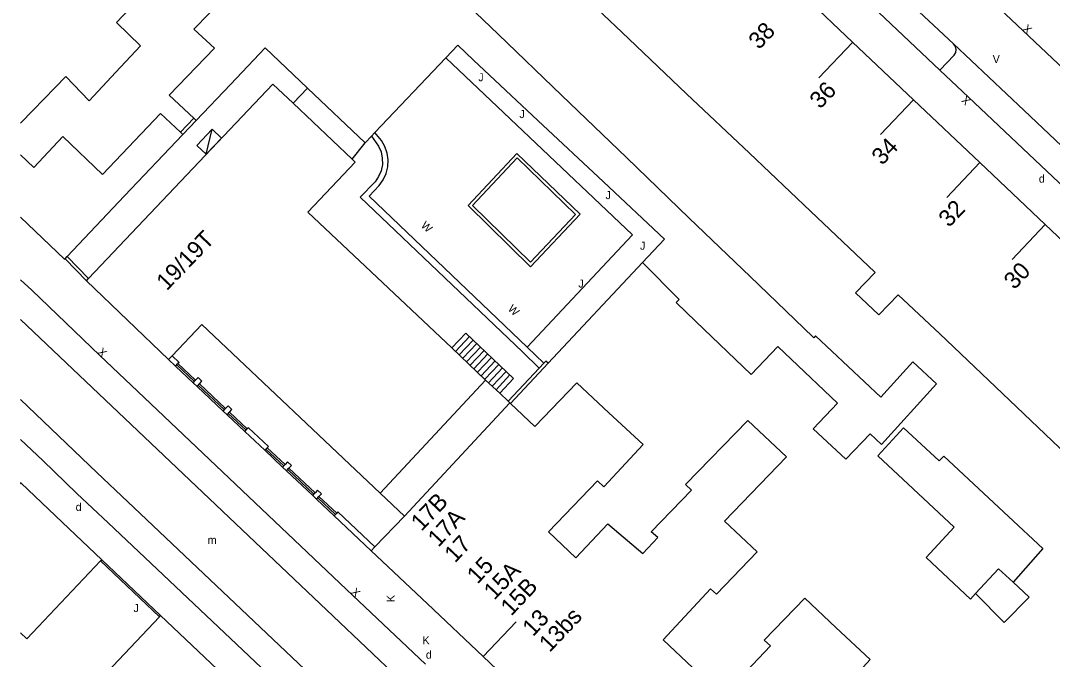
# Model space of a CAD drawing. Extents: x 134999 to 136502, y 457398 to 459002.
# Drawn here: x 135000 to 135064.4, y 457441.7 to 457481.5 of the extents above; entities that cross this region are included whole.
import ezdxf

# ---------------------------------------------------------------- set-up
doc = ezdxf.new("R2010")
doc.units = 0
for name, color, linetype in [('RI_DGTB_15', 7, 'Continuous'), ('RI_DGTB_2', 7, 'Continuous'), ('RI_DGTB_28', 7, 'Continuous'), ('RI_DGTB_29', 7, 'Continuous'), ('RI_DGTB_30', 7, 'Continuous'), ('RI_DGTB_31', 7, 'Continuous'), ('RI_DGTB_32', 7, 'Continuous'), ('RI_DGTB_35', 7, 'Continuous'), ('RI_DGTB_36', 7, 'Continuous'), ('RI_DGTB_4', 7, 'Continuous'), ('RI_DGTB_43', 7, 'Continuous'), ('RI_DGTB_48', 7, 'Continuous'), ('RI_DGTB_5', 7, 'Continuous'), ('RI_DGTB_53', 7, 'Continuous'), ('RI_DGTB_54', 7, 'Continuous'), ('RI_DGTB_6', 7, 'Continuous'), ('RI_DGTB_7', 7, 'Continuous')]:
    doc.layers.add(name, color=color, linetype=linetype)

msp = doc.modelspace()

# ---------------------------------------------------------------- linework, layer by layer
at = {"layer": 'RI_DGTB_15'}
for p, q in [((135051.949, 457480.179), (135049.849, 457477.961)), ((135055.762, 457476.599), (135053.7, 457474.421)), ((135059.901, 457472.679), (135057.839, 457470.501)), ((135063.989, 457468.808), (135061.927, 457466.63)), ((135028.895, 457441.829), (135030.956, 457444.01))]:
    msp.add_line(p, q, dxfattribs=at)
at = {"layer": 'RI_DGTB_2'}
for points in [[(135006.91, 457437.23), (135004.3, 457439.7), (135008.675, 457444.321)], [(135008.675, 457444.321), (135008.744, 457444.394)], [(135014.646, 457438.807), (135008.744, 457444.394)]]:
    msp.add_lwpolyline(points, dxfattribs=at)
at = {"layer": 'RI_DGTB_28'}
for p, q in [((135027.154, 457460.886), (135028.025, 457461.81)), ((135027.385, 457460.668), (135028.256, 457461.592)), ((135027.615, 457460.451), (135028.486, 457461.375)), ((135027.846, 457460.233), (135028.717, 457461.157)), ((135028.076, 457460.016), (135028.947, 457460.94)), ((135028.307, 457459.798), (135029.178, 457460.722)), ((135028.537, 457459.581), (135029.408, 457460.505)), ((135028.768, 457459.363), (135029.639, 457460.287)), ((135028.998, 457459.146), (135029.869, 457460.07)), ((135029.229, 457458.928), (135030.1, 457459.852)), ((135029.459, 457458.711), (135030.33, 457459.635)), ((135029.69, 457458.493), (135030.561, 457459.417))]:
    msp.add_line(p, q, dxfattribs=at)
msp.add_lwpolyline([(135029.919, 457458.273), (135030.792, 457459.199), (135027.795, 457462.027), (135026.922, 457461.101)], dxfattribs=at)
at = {"layer": 'RI_DGTB_30'}
for points in [[(135012.551, 457474.2), (135011.963, 457474.757), (135011.007, 457473.748), (135011.595, 457473.191), (135012.551, 457474.2)], [(135011.595, 457473.191), (135011.963, 457474.757)]]:
    msp.add_lwpolyline(points, dxfattribs=at)
at = {"layer": 'RI_DGTB_32'}
for points in [[(135027.946, 457469.983), (135030.99, 457473.245), (135034.939, 457469.443), (135031.846, 457466.166), (135027.946, 457469.983)], [(135028.226, 457469.989), (135031.001, 457472.96), (135034.658, 457469.436), (135031.84, 457466.451), (135028.226, 457469.989)]]:
    msp.add_lwpolyline(points, dxfattribs=at)
at = {"layer": 'RI_DGTB_4'}
for p, q in [((135048.1, 457483.854), (135051.964, 457480.195)), ((135055.762, 457476.599), (135051.964, 457480.195)), ((135059.901, 457472.679), (135055.762, 457476.599)), ((135063.989, 457468.808), (135059.901, 457472.679)), ((135067.893, 457465.11), (135063.989, 457468.808)), ((135004.108, 457465.298), (135004.246, 457465.443)), ((135009.234, 457460.369), (135004.108, 457465.298)), ((135026.922, 457461.101), (135029.043, 457459.098)), ((135009.455, 457460.602), (135009.234, 457460.369)), ((135022.462, 457452.024), (135029.043, 457459.098)), ((135029.043, 457459.098), (135029.919, 457458.273)), ((135029.919, 457458.273), (135030.45, 457457.772)), ((135023.965, 457450.602), (135030.549, 457457.679)), ((135030.45, 457457.772), (135030.549, 457457.679)), ((135030.549, 457457.679), (135030.596, 457457.635)), ((135030.596, 457457.635), (135032.121, 457456.195)), ((135022.462, 457452.024), (135023.965, 457450.602)), ((135022.132, 457448.678), (135023.965, 457450.602)), ((135021.902, 457448.437), (135022.132, 457448.678)), ((135025.405, 457445.126), (135021.902, 457448.437)), ((135028.895, 457441.829), (135025.405, 457445.126)), ((135032.618, 457438.311), (135028.895, 457441.829))]:
    msp.add_line(p, q, dxfattribs=at)
for points in [[(135004.246, 457465.443), (135015.751, 457477.573), (135017.019, 457476.371)], [(135017.019, 457476.371), (135020.697, 457472.884)], [(135020.697, 457472.884), (135020.89, 457472.701), (135017.939, 457469.584), (135026.922, 457461.101)], [(135022.462, 457452.024), (135011.323, 457462.567), (135009.455, 457460.602)]]:
    msp.add_lwpolyline(points, dxfattribs=at)
at = {"layer": 'RI_DGTB_48'}
for p, q in [((135009.992, 457474.567), (135010.818, 457475.437)), ((135010.138, 457474.43), (135010.964, 457475.3)), ((135038.838, 457466.437), (135032.945, 457460.145)), ((135032.681, 457460.156), (135031.63, 457461.157)), ((135030.45, 457457.772), (135032.389, 457459.844)), ((135030.596, 457457.635), (135032.945, 457460.145)), ((135032.389, 457459.844), (135032.681, 457460.156)), ((135004.996, 457447.804), (135008.675, 457444.321)), ((135005.065, 457447.877), (135008.744, 457444.394))]:
    msp.add_line(p, q, dxfattribs=at)
for points in [[(135021.913, 457474.329), (135022.351, 457473.703), (135022.508, 457473.339), (135022.589, 457472.951), (135022.591, 457472.555), (135022.513, 457472.167), (135022.359, 457471.802), (135022.135, 457471.475), (135021.214, 457470.509), (135031.338, 457460.853), (135032.389, 457459.844)], [(135031.63, 457461.157), (135021.758, 457470.565), (135022.4, 457471.242), (135022.646, 457471.596), (135022.823, 457471.989), (135022.925, 457472.408), (135022.947, 457472.838), (135022.89, 457473.265), (135022.755, 457473.675), (135022.547, 457474.052), (135022.13, 457474.557)], [(135032.945, 457460.145), (135032.799, 457460.282), (135032.681, 457460.156)]]:
    msp.add_lwpolyline(points, dxfattribs=at)
at = {"layer": 'RI_DGTB_5'}
for p, q in [((135037.553, 457480.807), (135033.565, 457484.59)), ((135041.595, 457476.97), (135037.553, 457480.807)), ((135045.513, 457473.253), (135041.595, 457476.97)), ((135000, 457475.138), (135000.784, 457475.949)), ((135000.823, 457472.355), (135000, 457473.151)), ((135049.329, 457469.631), (135045.513, 457473.253)), ((135053.343, 457465.82), (135049.329, 457469.631)), ((135061.315, 457458.256), (135057.4, 457461.971))]:
    msp.add_line(p, q, dxfattribs=at)
for points in [[(135008.01, 457483.57), (135005.981, 457481.415), (135007.489, 457479.97), (135005.951, 457478.322)], [(135000.784, 457475.949), (135002.817, 457478.053), (135004.272, 457476.523), (135005.951, 457478.322)], [(135057.4, 457461.971), (135054.814, 457464.425), (135053.596, 457463.168), (135052.144, 457464.545), (135053.362, 457465.802), (135053.343, 457465.82)], [(135032.121, 457456.195), (135034.731, 457458.921), (135036.737, 457457.055)], [(135061.315, 457458.256), (135065.33, 457454.445), (135065.6, 457454.739)], [(135036.737, 457457.055), (135038.871, 457455.071), (135036.431, 457452.431), (135036.021, 457452.801), (135032.96, 457449.614), (135034.68, 457447.996)], [(135034.68, 457447.996), (135036.67, 457450.109), (135038.867, 457448.269), (135039.801, 457449.261), (135039.371, 457449.621), (135041.891, 457452.221), (135041.526, 457452.564), (135045.41, 457456.571), (135047.834, 457454.296), (135043.965, 457450.275)], [(135043.965, 457450.275), (135045.991, 457448.371), (135043.451, 457445.731), (135043.091, 457446.061), (135040.124, 457442.871), (135041.979, 457441.124)], [(135050.913, 457443.654), (135048.971, 457445.481), (135046.431, 457442.861), (135046.841, 457442.511), (135043.86, 457439.354), (135041.979, 457441.124)], [(135050.913, 457443.654), (135053.051, 457441.641), (135050.571, 457438.951), (135050.211, 457439.301), (135047.201, 457436.208), (135049.044, 457434.473)]]:
    msp.add_lwpolyline(points, dxfattribs=at)
at = {"layer": 'RI_DGTB_53'}
for p, q in [((135058.273, 457480.076), (135055.189, 457482.982)), ((135057.399, 457478.452), (135053.608, 457482.048))]:
    msp.add_line(p, q, dxfattribs=at)
for points in [[(135057.399, 457478.452), (135058.294, 457479.376), (135058.401, 457479.539), (135058.435, 457479.731), (135058.389, 457479.921), (135058.273, 457480.076)], [(135058.273, 457480.076), (135062.681, 457475.919), (135076.658, 457462.695), (135095.874, 457444.497)], [(135026.551, 457479.206), (135038.223, 457468.16), (135031.63, 457461.157)], [(135095.874, 457444.497), (135095.812, 457444.54), (135095.572, 457444.643), (135095.313, 457444.67), (135095.058, 457444.617), (135094.83, 457444.489), (135094.652, 457444.3), (135094.058, 457443.756), (135091.974, 457445.716), (135075.388, 457461.462), (135059.196, 457476.747), (135057.399, 457478.452)], [(135006.51, 457459.16), (135004.95, 457460.62), (135000.69, 457464.7), (135000, 457465.356)], [(135000, 457455.389), (135001.39, 457454.07), (135003.52, 457452.02), (135005.47, 457450.19), (135018.09, 457438.247), (135019.568, 457436.854), (135020.119, 457437.398), (135020.337, 457437.575), (135020.595, 457437.684), (135020.874, 457437.715), (135021.151, 457437.667), (135021.403, 457437.543), (135021.558, 457437.413)]]:
    msp.add_lwpolyline(points, dxfattribs=at)
at = {"layer": 'RI_DGTB_54'}
for p, q in [((135097.617, 457447.773), (135059.717, 457483.651)), ((135002.771, 457466.664), (135004.108, 457465.298)), ((135002.909, 457466.809), (135004.246, 457465.443)), ((135009.234, 457460.369), (135009.671, 457459.962)), ((135009.671, 457459.962), (135009.823, 457460.12)), ((135009.671, 457459.962), (135010.779, 457458.918)), ((135009.748, 457460.04), (135010.855, 457458.998)), ((135009.823, 457460.12), (135010.93, 457459.078)), ((135010.779, 457458.918), (135010.93, 457459.078)), ((135010.779, 457458.918), (135011.019, 457458.692)), ((135011.019, 457458.692), (135011.17, 457458.852)), ((135011.019, 457458.692), (135012.65, 457457.156)), ((135011.095, 457458.772), (135012.726, 457457.236)), ((135011.17, 457458.852), (135012.801, 457457.316)), ((135012.65, 457457.156), (135012.801, 457457.316)), ((135012.65, 457457.156), (135012.891, 457456.931)), ((135012.891, 457456.931), (135013.042, 457457.091)), ((135012.891, 457456.931), (135014.005, 457455.88)), ((135012.967, 457457.011), (135014.081, 457455.96)), ((135013.042, 457457.091), (135014.156, 457456.04)), ((135014.005, 457455.88), (135014.156, 457456.04)), ((135014.005, 457455.88), (135015.248, 457454.708)), ((135015.248, 457454.708), (135015.399, 457454.868)), ((135015.248, 457454.708), (135016.362, 457453.659)), ((135015.324, 457454.788), (135016.438, 457453.739)), ((135015.399, 457454.868), (135016.513, 457453.819)), ((135016.362, 457453.659), (135016.513, 457453.819)), ((135016.362, 457453.659), (135016.602, 457453.433)), ((135016.602, 457453.433), (135016.753, 457453.593)), ((135016.602, 457453.433), (135018.24, 457451.89)), ((135016.678, 457453.513), (135018.316, 457451.97)), ((135016.753, 457453.593), (135018.391, 457452.05)), ((135000.027, 457452.648), (135000, 457452.673)), ((135018.24, 457451.89), (135018.391, 457452.05)), ((135018.24, 457451.89), (135018.48, 457451.664)), ((135018.48, 457451.664), (135018.631, 457451.824)), ((135018.48, 457451.664), (135019.586, 457450.619)), ((135018.556, 457451.744), (135019.663, 457450.701)), ((135018.631, 457451.824), (135019.738, 457450.781)), ((135019.586, 457450.619), (135019.738, 457450.781)), ((135019.586, 457450.619), (135021.902, 457448.437))]:
    msp.add_line(p, q, dxfattribs=at)
for points in [[(135000, 457462.875), (135019.519, 457444.357), (135023.65, 457440.449)], [(135009.455, 457460.602), (135009.891, 457460.191), (135009.823, 457460.12)], [(135025.288, 457441.358), (135020.747, 457445.653), (135006.51, 457459.16)], [(135011.17, 457458.852), (135011.327, 457459.018), (135011.087, 457459.244), (135010.93, 457459.078)], [(135000, 457457.883), (135004.75, 457453.314), (135006.694, 457451.489), (135019.316, 457439.545), (135021.187, 457437.766)], [(135013.042, 457457.091), (135013.198, 457457.256), (135012.958, 457457.482), (135012.801, 457457.316)], [(135015.399, 457454.868), (135015.474, 457454.947), (135014.231, 457456.119), (135014.156, 457456.04)], [(135016.753, 457453.593), (135016.91, 457453.759), (135016.67, 457453.985), (135016.513, 457453.819)], [(135018.631, 457451.824), (135018.788, 457451.99), (135018.548, 457452.216), (135018.391, 457452.05)], [(135022.132, 457448.678), (135019.813, 457450.861), (135019.738, 457450.781)]]:
    msp.add_lwpolyline(points, dxfattribs=at)
at = {"layer": 'RI_DGTB_6'}
for p, q in [((135027.302, 457479.996), (135026.551, 457479.206)), ((135026.551, 457479.206), (135022.13, 457474.557)), ((135009.273, 457476.882), (135010.818, 457475.437)), ((135010.818, 457475.437), (135010.964, 457475.3)), ((135009.992, 457474.567), (135010.138, 457474.43)), ((135022.13, 457474.557), (135021.913, 457474.329)), ((135038.838, 457466.437), (135040.204, 457467.887)), ((135002.771, 457466.664), (135002.909, 457466.809)), ((135047.299, 457461.18), (135045.618, 457459.435)), ((135047.299, 457461.18), (135048.126, 457460.399)), ((135048.126, 457460.399), (135051.022, 457457.662)), ((135051.022, 457457.662), (135049.494, 457456.049)), ((135053.048, 457455.747), (135051.535, 457454.15)), ((135055.749, 457452.295), (135053.537, 457454.36)), ((135000, 457452.619), (135000.027, 457452.648)), ((135000, 457443.308), (135000.389, 457442.94))]:
    msp.add_line(p, q, dxfattribs=at)
for points in [[(135029.83, 457480.68), (135026.083, 457484.283)], [(135012.716, 457482.966), (135010.809, 457480.996), (135012.107, 457479.812)], [(135033.794, 457476.869), (135029.83, 457480.68)], [(135012.107, 457479.812), (135009.273, 457476.882)], [(135013.102, 457477.554), (135015.273, 457479.843)], [(135017.921, 457477.325), (135015.273, 457479.843)], [(135028.29, 457479.068), (135027.302, 457479.996)], [(135032.301, 457475.306), (135028.29, 457479.068)], [(135010.964, 457475.3), (135013.102, 457477.554)], [(135021.514, 457473.909), (135017.921, 457477.325)], [(135037.832, 457472.987), (135033.794, 457476.869)], [(135005.11, 457471.924), (135008.745, 457475.737), (135009.992, 457474.567)], [(135036.393, 457471.464), (135032.301, 457475.306)], [(135000.823, 457472.355), (135002.641, 457474.301), (135005.11, 457471.924)], [(135006.496, 457470.59), (135010.138, 457474.43)], [(135021.913, 457474.329), (135021.514, 457473.909)], [(135041.758, 457469.212), (135037.832, 457472.987)], [(135040.204, 457467.887), (135036.393, 457471.464)], [(135002.909, 457466.809), (135006.496, 457470.59)], [(135000, 457469.267), (135002.746, 457466.637), (135002.771, 457466.664)], [(135045.564, 457465.553), (135041.758, 457469.212)], [(135038.838, 457466.437), (135041.123, 457464.116), (135040.942, 457463.933), (135042.162, 457462.759)], [(135049.476, 457461.792), (135045.564, 457465.553)], [(135042.162, 457462.759), (135045.618, 457459.435)], [(135053.719, 457458.036), (135049.653, 457461.858), (135049.548, 457461.723), (135049.476, 457461.792)], [(135053.048, 457455.747), (135053.756, 457455.077), (135057.208, 457458.858), (135055.716, 457460.223), (135053.719, 457458.036)], [(135049.494, 457456.049), (135051.535, 457454.15)], [(135053.537, 457454.36), (135055.149, 457456.104), (135057.371, 457454.051)], [(135057.371, 457454.051), (135057.649, 457454.351), (135061.692, 457450.575)], [(135000.027, 457452.648), (135002.599, 457450.212)], [(135058.302, 457449.911), (135055.749, 457452.295)], [(135002.599, 457450.212), (135005.065, 457447.877)], [(135061.692, 457450.575), (135063.839, 457448.57), (135061.988, 457446.468)], [(135059.639, 457445.759), (135059.328, 457445.422), (135056.55, 457448.016), (135058.302, 457449.911)], [(135000.389, 457442.94), (135004.996, 457447.804)], [(135004.996, 457447.804), (135005.065, 457447.877)], [(135061.079, 457447.317), (135059.639, 457445.759)], [(135061.988, 457446.468), (135061.079, 457447.317)], [(135061.988, 457446.468), (135062.991, 457445.531), (135061.427, 457443.966), (135059.639, 457445.759)]]:
    msp.add_lwpolyline(points, dxfattribs=at)
at = {"layer": 'RI_DGTB_7'}
for p, q in [((135017.019, 457476.371), (135017.921, 457477.325)), ((135020.697, 457472.884), (135021.514, 457473.909))]:
    msp.add_line(p, q, dxfattribs=at)

# ---------------------------------------------------------------- texts
at = {"layer": 'RI_DGTB_29'}
for p in [(135063.594, 457471.419), (135003.436, 457450.922), (135025.309, 457441.7)]:
    msp.add_text('d', height=0.5, dxfattribs=at).set_placement(p)
at = {"layer": 'RI_DGTB_30'}
for s, height, rotation, p in [('X', 0.499, 316.56964, (135062.542, 457480.977)), ('X', 0.5, 136.51096, (135059.377, 457476.575)), ('W', 0.5, 316.36261, (135024.965, 457468.698)), ('W', 0.5, 316.36261, (135030.395, 457463.493)), ('X', 0.5, 316.56439, (135004.768, 457460.792)), ('X', 0.499, 316.53436, (135020.601, 457445.811)), ('K', 0.5, 90, (135023.361, 457445.233)), ('K', 0.5, 359.99965, (135025.1, 457442.6))]:
    msp.add_text(s, height=height, rotation=rotation, dxfattribs=at).set_placement(p)
msp.add_text('V', height=0.5, dxfattribs=at).set_placement((135060.71, 457478.883))
at = {"layer": 'RI_DGTB_31'}
for p in [(135028.582, 457477.751), (135031.152, 457475.451), (135036.532, 457470.391), (135038.682, 457467.231), (135034.832, 457464.871), (135007.052, 457444.611)]:
    msp.add_text('J', height=0.5, dxfattribs=at).set_placement(p)
at = {"layer": 'RI_DGTB_35'}
msp.add_text('19/19T', height=1.054, rotation=46.1224, dxfattribs=at).set_placement((135009.13, 457464.631))
at = {"layer": 'RI_DGTB_36'}
for s, rotation, p in [('38', 46.5784, (135046.119, 457479.68)), ('36', 46.5784, (135049.937, 457475.972)), ('34', 46.5784, (135053.809, 457472.456)), ('32', 46.5784, (135057.988, 457468.578)), ('30', 46.5784, (135062.067, 457464.694)), ('17B', 46.611, (135025.037, 457449.613)), ('17A', 46.611, (135026.091, 457448.617)), ('17', 46.6189, (135027.128, 457447.635)), ('15', 46.611, (135028.532, 457446.311)), ('15A', 46.611, (135029.586, 457445.315)), ('15B', 46.611, (135030.64, 457444.319)), ('13', 46.611, (135031.998, 457443.032)), ('13bs', 46.611, (135033.039, 457442.05))]:
    msp.add_text(s, height=1.054, rotation=rotation, dxfattribs=at).set_placement(p)
at = {"layer": 'RI_DGTB_43'}
msp.add_text('m', height=0.5, dxfattribs=at).set_placement((135011.683, 457448.859))

doc.saveas('drawing.dxf')
